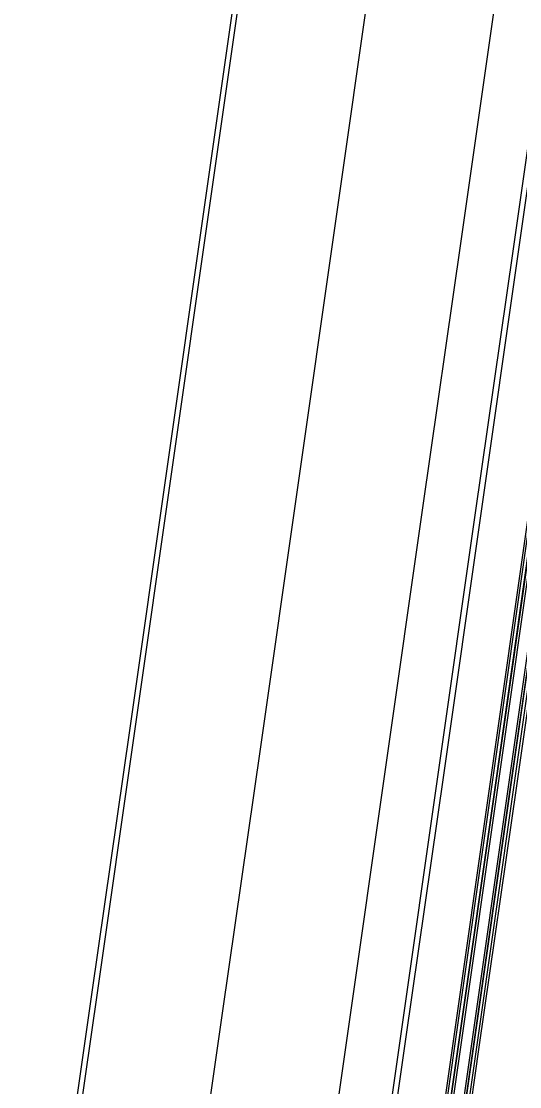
# Model space of a CAD drawing. Extents: x 1797478 to 1804836, y 246529 to 250952.
# Drawn here: x 1797938.3 to 1797985.5, y 249783.7 to 249884.5 of the extents above; entities that cross this region are included whole.
import ezdxf

# ---------------------------------------------------------------- set-up
doc = ezdxf.new("R2010")
doc.units = 0
for name, color, linetype in [('1', 7, 'Continuous'), ('DRAINAGE', 7, 'Continuous'), ('EDPV-LINE', 7, 'Continuous'), ('LIMT-CSLINE', 7, 'Continuous'), ('SHDR-UPAV', 7, 'Continuous')]:
    doc.layers.add(name, color=color, linetype=linetype)

msp = doc.modelspace()

# ---------------------------------------------------------------- linework, layer by layer
for points in [[(1797951.99, 249668.29), (1797955.12, 249690.23), (1797958.66, 249714.98), (1797962.2, 249739.73), (1797965.08, 249759.89), (1797965.73, 249764.48), (1797969.27, 249789.22), (1797972.81, 249813.97), (1797976.34, 249838.72), (1797979.88, 249863.47), (1797983.41, 249888.22), (1797983.96, 249892.05), (1797986.95, 249912.97), (1797990.49, 249937.74), (1797994.31, 249962.64), (1797998.56, 249987.47), (1798001.17, 250001.64), (1798003.22, 250012.22), (1798008.3, 250036.89), (1798013.79, 250061.48), (1798019.7, 250085.96), (1798026.02, 250110.35)], [(1797951.99, 249668.29), (1797955.12, 249690.23), (1797958.66, 249714.98), (1797962.2, 249739.73), (1797965.08, 249759.89), (1797965.73, 249764.48), (1797969.27, 249789.22), (1797972.81, 249813.97), (1797976.34, 249838.72), (1797979.88, 249863.47), (1797983.41, 249888.22), (1797983.96, 249892.05), (1797986.95, 249912.97), (1797990.49, 249937.74), (1797994.31, 249962.64), (1797998.56, 249987.47), (1798001.17, 250001.64), (1798003.22, 250012.22), (1798008.3, 250036.89), (1798013.79, 250061.48), (1798019.7, 250085.96), (1798026.02, 250110.35)], [(1797951.99, 249668.29), (1797955.12, 249690.23), (1797958.66, 249714.98), (1797962.2, 249739.73), (1797965.08, 249759.89), (1797965.73, 249764.48), (1797969.27, 249789.22), (1797972.81, 249813.97), (1797976.34, 249838.72), (1797979.88, 249863.47), (1797983.41, 249888.22), (1797983.96, 249892.05), (1797986.95, 249912.97), (1797990.49, 249937.74), (1797994.31, 249962.64), (1797998.56, 249987.47), (1798001.17, 250001.64), (1798003.22, 250012.22), (1798008.3, 250036.89), (1798013.79, 250061.48), (1798019.7, 250085.96), (1798026.02, 250110.35)], [(1797951.99, 249668.29), (1797955.12, 249690.23), (1797958.66, 249714.98), (1797962.2, 249739.73), (1797965.08, 249759.89), (1797965.73, 249764.48), (1797969.27, 249789.22), (1797972.81, 249813.97), (1797976.34, 249838.72), (1797979.88, 249863.47), (1797983.41, 249888.22), (1797983.96, 249892.05), (1797986.95, 249912.97), (1797990.49, 249937.74), (1797994.31, 249962.64), (1797998.56, 249987.47), (1798001.17, 250001.64), (1798003.22, 250012.22), (1798008.3, 250036.89), (1798013.79, 250061.48), (1798019.7, 250085.96), (1798026.02, 250110.35)], [(1797956.94, 249667.58), (1797960.07, 249689.52), (1797963.61, 249714.27), (1797967.15, 249739.02), (1797970.03, 249759.18), (1797970.68, 249763.77), (1797974.22, 249788.52), (1797977.75, 249813.27), (1797981.29, 249838.01), (1797984.83, 249862.76), (1797988.36, 249887.51), (1797988.91, 249891.34), (1797991.9, 249912.26), (1797995.44, 249937.02), (1797999.25, 249961.84), (1798003.48, 249986.58), (1798006.09, 250000.71), (1798008.12, 250011.25), (1798013.18, 250035.84), (1798018.66, 250060.34), (1798024.55, 250084.75), (1798030.85, 250109.05)], [(1797957.45, 249667.51), (1797960.59, 249689.45), (1797964.13, 249714.2), (1797967.66, 249738.95), (1797970.54, 249759.11), (1797971.2, 249763.69), (1797974.73, 249788.44), (1797978.27, 249813.19), (1797981.81, 249837.94), (1797985.35, 249862.69), (1797988.89, 249887.44), (1797989.43, 249891.27), (1797992.43, 249912.18), (1797995.97, 249936.94), (1797999.78, 249961.75), (1798004.01, 249986.49), (1798006.62, 250000.61), (1798008.66, 250011.15), (1798013.72, 250035.73), (1798019.19, 250060.22), (1798025.08, 250084.62), (1798031.38, 250108.91)], [(1797962.12, 249666.84), (1797965.25, 249688.78), (1797968.78, 249713.53), (1797972.31, 249738.28), (1797975.19, 249758.44), (1797975.84, 249763.03), (1797979.37, 249787.78), (1797982.89, 249812.53), (1797986.42, 249837.28), (1797989.93, 249862.03), (1797993.45, 249886.78), (1797994, 249890.61), (1797996.97, 249911.54), (1798000.49, 249936.29), (1798004.27, 249961.02), (1798008.47, 249985.69), (1798011.06, 249999.77), (1798013.09, 250010.27), (1798018.13, 250034.78), (1798023.59, 250059.2), (1798029.46, 250083.52), (1798035.74, 250107.74)], [(1797962.42, 249666.8), (1797965.55, 249688.74), (1797969.08, 249713.49), (1797972.61, 249738.24), (1797975.49, 249758.4), (1797976.14, 249762.99), (1797979.67, 249787.74), (1797983.19, 249812.49), (1797986.71, 249837.24), (1797990.23, 249861.99), (1797993.75, 249886.74), (1797994.29, 249890.57), (1797997.27, 249911.49), (1798000.79, 249936.25), (1798004.57, 249960.97), (1798008.76, 249985.63), (1798011.35, 249999.71), (1798013.38, 250010.22), (1798018.43, 250034.72), (1798023.88, 250059.13), (1798029.75, 250083.45), (1798036.03, 250107.66)], [(1797962.43, 249666.8), (1797965.56, 249688.74), (1797969.1, 249713.49), (1797972.63, 249738.24), (1797975.51, 249758.4), (1797976.17, 249762.98), (1797979.7, 249787.73), (1797983.24, 249812.48), (1797986.78, 249837.23), (1797990.32, 249861.98), (1797993.86, 249886.73), (1797994.4, 249890.56), (1797997.4, 249911.47), (1798000.94, 249936.22), (1798004.74, 249960.94), (1798008.95, 249985.6), (1798011.55, 249999.68), (1798013.58, 250010.18), (1798018.63, 250034.68), (1798024.08, 250059.08), (1798029.95, 250083.4), (1798036.23, 250107.61)], [(1797962.63, 249666.77), (1797965.77, 249688.71), (1797969.3, 249713.46), (1797972.84, 249738.21), (1797975.72, 249758.37), (1797976.37, 249762.95), (1797979.91, 249787.7), (1797983.45, 249812.45), (1797986.98, 249837.2), (1797990.52, 249861.95), (1797994.06, 249886.7), (1797994.6, 249890.53), (1797997.59, 249911.45), (1798001.13, 249936.2), (1798004.93, 249960.91), (1798009.14, 249985.57), (1798011.73, 249999.64), (1798013.76, 250010.14), (1798018.81, 250034.64), (1798024.26, 250059.04), (1798030.13, 250083.35), (1798036.4, 250107.56)], [(1797963.62, 249666.63), (1797966.76, 249688.57), (1797970.29, 249713.32), (1797973.83, 249738.06), (1797976.71, 249758.23), (1797977.36, 249762.81), (1797980.9, 249787.56), (1797984.44, 249812.31), (1797987.97, 249837.06), (1797991.51, 249861.81), (1797995.05, 249886.56), (1797995.59, 249890.39), (1797998.58, 249911.31), (1798002.12, 249936.05), (1798005.91, 249960.75), (1798010.12, 249985.39), (1798012.72, 249999.46), (1798014.75, 250009.95), (1798019.78, 250034.43), (1798025.24, 250058.82), (1798031.1, 250083.11), (1798037.37, 250107.3)], [(1797963.82, 249666.6), (1797966.95, 249688.54), (1797970.49, 249713.29), (1797974.03, 249738.04), (1797976.91, 249758.2), (1797977.56, 249762.79), (1797981.1, 249787.53), (1797984.63, 249812.28), (1797988.17, 249837.03), (1797991.71, 249861.78), (1797995.24, 249886.53), (1797995.79, 249890.36), (1797998.78, 249911.28), (1798002.32, 249936.02), (1798006.11, 249960.72), (1798010.32, 249985.35), (1798012.91, 249999.42), (1798014.94, 250009.91), (1798019.98, 250034.38), (1798025.43, 250058.77), (1798031.29, 250083.06), (1798037.56, 250107.25)], [(1797963.83, 249666.6), (1797966.96, 249688.54), (1797970.5, 249713.29), (1797974.03, 249738.04), (1797976.92, 249758.2), (1797977.57, 249762.78), (1797981.11, 249787.53), (1797984.65, 249812.28), (1797988.19, 249837.03), (1797991.73, 249861.78), (1797995.26, 249886.53), (1797995.81, 249890.36), (1797998.8, 249911.27), (1798002.35, 249936.02), (1798006.14, 249960.72), (1798010.35, 249985.35), (1798012.95, 249999.41), (1798014.98, 250009.9), (1798020.01, 250034.38), (1798025.46, 250058.76), (1798031.33, 250083.05), (1798037.6, 250107.24)], [(1797964.12, 249666.56), (1797967.25, 249688.5), (1797970.79, 249713.25), (1797974.32, 249737.99), (1797977.2, 249758.16), (1797977.86, 249762.74), (1797981.4, 249787.49), (1797984.93, 249812.24), (1797988.47, 249836.99), (1797992, 249861.74), (1797995.54, 249886.49), (1797996.09, 249890.32), (1797999.08, 249911.23), (1798002.62, 249935.98), (1798006.41, 249960.67), (1798010.61, 249985.3), (1798013.21, 249999.36), (1798015.24, 250009.85), (1798020.27, 250034.32), (1798025.72, 250058.7), (1798031.58, 250082.99), (1798037.85, 250107.17)], [(1797927.74, 249671.76), (1797930.87, 249693.69), (1797934.41, 249718.44), (1797937.95, 249743.19), (1797940.83, 249763.35), (1797941.49, 249767.94), (1797945.03, 249792.69), (1797948.57, 249817.44), (1797952.11, 249842.18), (1797955.65, 249866.93), (1797959.18, 249891.68), (1797959.73, 249895.51), (1797940.96, 249919.54), (1797947.02, 249944.04), (1797953.27, 249969.29), (1797959.5, 249994.48), (1797963.06, 250008.87), (1797965.72, 250019.61), (1797971.92, 250044.7), (1797978.12, 250069.76), (1797984.33, 250094.82)], [(1797928.23, 249671.69), (1797931.37, 249693.62), (1797934.9, 249718.37), (1797938.44, 249743.12), (1797941.32, 249763.28), (1797941.97, 249767.87), (1797945.51, 249792.62), (1797949.05, 249817.37), (1797952.58, 249842.12), (1797956.12, 249866.86), (1797959.65, 249891.61), (1797960.2, 249895.44), (1797941.42, 249919.47), (1797947.48, 249943.97), (1797953.73, 249969.22), (1797959.96, 249994.4), (1797963.52, 250008.78), (1797966.17, 250019.52), (1797972.38, 250044.6), (1797978.58, 250069.66), (1797984.78, 250094.7)], [(1797928.23, 249671.69), (1797931.37, 249693.62), (1797934.9, 249718.37), (1797938.44, 249743.12), (1797941.32, 249763.28), (1797941.97, 249767.87), (1797945.51, 249792.62), (1797949.05, 249817.37), (1797952.58, 249842.12), (1797956.12, 249866.86), (1797959.65, 249891.61), (1797960.2, 249895.44), (1797941.42, 249919.47), (1797947.48, 249943.97), (1797953.73, 249969.22), (1797959.96, 249994.4), (1797963.52, 250008.78), (1797966.17, 250019.52), (1797972.38, 250044.6), (1797978.58, 250069.66), (1797984.78, 250094.7)], [(1797940.11, 249669.99), (1797943.24, 249691.93), (1797946.78, 249716.68), (1797950.32, 249741.42), (1797953.2, 249761.59), (1797953.85, 249766.17), (1797957.39, 249790.92), (1797960.93, 249815.67), (1797964.46, 249840.42), (1797968, 249865.17), (1797971.53, 249889.92), (1797972.08, 249893.75), (1797975.07, 249914.66), (1797978.62, 249939.46), (1797982.47, 249964.56), (1797986.75, 249989.59), (1797989.38, 250003.88), (1797991.44, 250014.54), (1797996.56, 250039.41), (1798002.1, 250064.19), (1798008.06, 250088.88)], [(1797940.11, 249669.99), (1797943.24, 249691.93), (1797946.78, 249716.68), (1797950.32, 249741.42), (1797953.2, 249761.59), (1797953.85, 249766.17), (1797957.39, 249790.92), (1797960.93, 249815.67), (1797964.46, 249840.42), (1797968, 249865.17), (1797971.53, 249889.92), (1797972.08, 249893.75), (1797975.07, 249914.66), (1797978.62, 249939.46), (1797982.47, 249964.56), (1797986.75, 249989.59), (1797989.38, 250003.88), (1797991.44, 250014.54), (1797996.56, 250039.41), (1798002.1, 250064.19), (1798008.06, 250088.88)], [(1797940.11, 249669.99), (1797943.24, 249691.93), (1797946.78, 249716.68), (1797950.32, 249741.42), (1797953.2, 249761.59), (1797953.85, 249766.17), (1797957.39, 249790.92), (1797960.93, 249815.67), (1797964.46, 249840.42), (1797968, 249865.17), (1797971.53, 249889.92), (1797972.08, 249893.75), (1797975.07, 249914.66), (1797978.62, 249939.46), (1797982.47, 249964.56), (1797986.75, 249989.59), (1797989.38, 250003.88), (1797991.44, 250014.54), (1797996.56, 250039.41), (1798002.1, 250064.19), (1798008.06, 250088.88)], [(1797940.11, 249669.99), (1797943.24, 249691.93), (1797946.78, 249716.68), (1797950.32, 249741.42), (1797953.2, 249761.59), (1797953.85, 249766.17), (1797957.39, 249790.92), (1797960.93, 249815.67), (1797964.46, 249840.42), (1797968, 249865.17), (1797971.53, 249889.92), (1797972.08, 249893.75), (1797975.07, 249914.66), (1797978.62, 249939.46), (1797982.47, 249964.56), (1797986.75, 249989.59), (1797989.38, 250003.88), (1797991.44, 250014.54), (1797996.56, 250039.41), (1798002.1, 250064.19), (1798008.06, 250088.88)]]:
    msp.add_lwpolyline(points)
at = {"layer": '1'}
msp.add_lwpolyline([(1797940.11, 249669.99), (1797943.24, 249691.93), (1797946.78, 249716.68), (1797950.32, 249741.42), (1797953.2, 249761.59), (1797953.85, 249766.17), (1797957.39, 249790.92), (1797960.93, 249815.67), (1797964.46, 249840.42), (1797968, 249865.17), (1797971.53, 249889.92), (1797972.08, 249893.75), (1797975.07, 249914.66), (1797978.62, 249939.46), (1797982.47, 249964.56), (1797986.75, 249989.59), (1797989.38, 250003.88), (1797991.44, 250014.54), (1797996.56, 250039.41), (1798002.1, 250064.19), (1798008.06, 250088.88)], dxfattribs=at)
at = {"layer": 'DRAINAGE'}
for points in [[(1797962.12, 249666.84), (1797965.25, 249688.78), (1797968.78, 249713.53), (1797972.31, 249738.28), (1797975.19, 249758.44), (1797975.84, 249763.03), (1797979.37, 249787.78), (1797982.89, 249812.53), (1797986.42, 249837.28), (1797989.93, 249862.03), (1797993.45, 249886.78), (1797994, 249890.61), (1797996.97, 249911.54), (1798000.49, 249936.29), (1798004.27, 249961.02), (1798008.47, 249985.69), (1798011.06, 249999.77), (1798013.09, 250010.27), (1798018.13, 250034.78), (1798023.59, 250059.2), (1798029.46, 250083.52), (1798035.74, 250107.74)], [(1797964.12, 249666.56), (1797967.25, 249688.5), (1797970.79, 249713.25), (1797974.32, 249737.99), (1797977.2, 249758.16), (1797977.86, 249762.74), (1797981.4, 249787.49), (1797984.93, 249812.24), (1797988.47, 249836.99), (1797992, 249861.74), (1797995.54, 249886.49), (1797996.09, 249890.32), (1797999.08, 249911.23), (1798002.62, 249935.98), (1798006.41, 249960.67), (1798010.61, 249985.3), (1798013.21, 249999.36), (1798015.24, 250009.85), (1798020.27, 250034.32), (1798025.72, 250058.7), (1798031.58, 250082.99), (1798037.85, 250107.17)]]:
    msp.add_lwpolyline(points, dxfattribs=at)
at = {"layer": 'EDPV-LINE'}
for points in [[(1797951.99, 249668.29), (1797955.12, 249690.23), (1797958.66, 249714.98), (1797962.2, 249739.73), (1797965.08, 249759.89), (1797965.73, 249764.48), (1797969.27, 249789.22), (1797972.81, 249813.97), (1797976.34, 249838.72), (1797979.88, 249863.47), (1797983.41, 249888.22), (1797983.96, 249892.05), (1797986.95, 249912.97), (1797990.49, 249937.74), (1797994.31, 249962.64), (1797998.56, 249987.47), (1798001.17, 250001.64), (1798003.22, 250012.22), (1798008.3, 250036.89), (1798013.79, 250061.48), (1798019.7, 250085.96), (1798026.02, 250110.35)], [(1797951.99, 249668.29), (1797955.12, 249690.23), (1797958.66, 249714.98), (1797962.2, 249739.73), (1797965.08, 249759.89), (1797965.73, 249764.48), (1797969.27, 249789.22), (1797972.81, 249813.97), (1797976.34, 249838.72), (1797979.88, 249863.47), (1797983.41, 249888.22), (1797983.96, 249892.05), (1797986.95, 249912.97), (1797990.49, 249937.74), (1797994.31, 249962.64), (1797998.56, 249987.47), (1798001.17, 250001.64), (1798003.22, 250012.22), (1798008.3, 250036.89), (1798013.79, 250061.48), (1798019.7, 250085.96), (1798026.02, 250110.35)], [(1797962.12, 249666.84), (1797965.25, 249688.78), (1797968.78, 249713.53), (1797972.31, 249738.28), (1797975.19, 249758.44), (1797975.84, 249763.03), (1797979.37, 249787.78), (1797982.89, 249812.53), (1797986.42, 249837.28), (1797989.93, 249862.03), (1797993.45, 249886.78), (1797994, 249890.61), (1797996.97, 249911.54), (1798000.49, 249936.29), (1798004.27, 249961.02), (1798008.47, 249985.69), (1798011.06, 249999.77), (1798013.09, 250010.27), (1798018.13, 250034.78), (1798023.59, 250059.2), (1798029.46, 250083.52), (1798035.74, 250107.74)], [(1797964.12, 249666.56), (1797967.25, 249688.5), (1797970.79, 249713.25), (1797974.32, 249737.99), (1797977.2, 249758.16), (1797977.86, 249762.74), (1797981.4, 249787.49), (1797984.93, 249812.24), (1797988.47, 249836.99), (1797992, 249861.74), (1797995.54, 249886.49), (1797996.09, 249890.32), (1797999.08, 249911.23), (1798002.62, 249935.98), (1798006.41, 249960.67), (1798010.61, 249985.3), (1798013.21, 249999.36), (1798015.24, 250009.85), (1798020.27, 250034.32), (1798025.72, 250058.7), (1798031.58, 250082.99), (1798037.85, 250107.17)], [(1797928.23, 249671.69), (1797931.37, 249693.62), (1797934.9, 249718.37), (1797938.44, 249743.12), (1797941.32, 249763.28), (1797941.97, 249767.87), (1797945.51, 249792.62), (1797949.05, 249817.37), (1797952.58, 249842.12), (1797956.12, 249866.86), (1797959.65, 249891.61), (1797960.2, 249895.44), (1797941.42, 249919.47), (1797947.48, 249943.97), (1797953.73, 249969.22), (1797959.96, 249994.4), (1797963.52, 250008.78), (1797966.17, 250019.52), (1797972.38, 250044.6), (1797978.58, 250069.66), (1797984.78, 250094.7)], [(1797928.23, 249671.69), (1797931.37, 249693.62), (1797934.9, 249718.37), (1797938.44, 249743.12), (1797941.32, 249763.28), (1797941.97, 249767.87), (1797945.51, 249792.62), (1797949.05, 249817.37), (1797952.58, 249842.12), (1797956.12, 249866.86), (1797959.65, 249891.61), (1797960.2, 249895.44), (1797941.42, 249919.47), (1797947.48, 249943.97), (1797953.73, 249969.22), (1797959.96, 249994.4), (1797963.52, 250008.78), (1797966.17, 250019.52), (1797972.38, 250044.6), (1797978.58, 250069.66), (1797984.78, 250094.7)], [(1797928.23, 249671.69), (1797931.37, 249693.62), (1797934.9, 249718.37), (1797938.44, 249743.12), (1797941.32, 249763.28), (1797941.97, 249767.87), (1797945.51, 249792.62), (1797949.05, 249817.37), (1797952.58, 249842.12), (1797956.12, 249866.86), (1797959.65, 249891.61), (1797960.2, 249895.44), (1797941.42, 249919.47), (1797947.48, 249943.97), (1797953.73, 249969.22), (1797959.96, 249994.4), (1797963.52, 250008.78), (1797966.17, 250019.52), (1797972.38, 250044.6), (1797978.58, 250069.66), (1797984.78, 250094.7)]]:
    msp.add_lwpolyline(points, dxfattribs=at)
at = {"layer": 'LIMT-CSLINE'}
msp.add_lwpolyline([(1797927.74, 249671.76), (1797930.87, 249693.69), (1797934.41, 249718.44), (1797937.95, 249743.19), (1797940.83, 249763.35), (1797941.49, 249767.94), (1797945.03, 249792.69), (1797948.57, 249817.44), (1797952.11, 249842.18), (1797955.65, 249866.93), (1797959.18, 249891.68), (1797893.52, 249904.97), (1797870.8, 249929.56), (1797876.75, 249954.22), (1797884.37, 249980.46), (1797891.42, 250006.7), (1797895.4, 250021.69), (1797898.72, 250032.81), (1797906.19, 250058.81), (1797913.87, 250084.7), (1797921.66, 250110.5)], dxfattribs=at)
at = {"layer": 'SHDR-UPAV'}
for points in [[(1797961.89, 249666.88), (1797965.02, 249688.82), (1797968.56, 249713.56), (1797972.1, 249738.31), (1797974.98, 249758.48), (1797975.63, 249763.06), (1797979.17, 249787.81), (1797982.7, 249812.56), (1797986.24, 249837.31), (1797989.78, 249862.06), (1797993.31, 249886.8), (1797993.86, 249890.63), (1797996.85, 249911.55), (1798000.39, 249936.3), (1798004.19, 249961.03), (1798008.4, 249985.7), (1798011, 249999.78), (1798013.03, 250010.29), (1798018.07, 250034.79), (1798023.53, 250059.21), (1798029.4, 250083.53), (1798035.68, 250107.76)], [(1797961.89, 249666.88), (1797965.02, 249688.82), (1797968.56, 249713.56), (1797972.1, 249738.31), (1797974.98, 249758.48), (1797975.63, 249763.06), (1797979.17, 249787.81), (1797982.7, 249812.56), (1797986.24, 249837.31), (1797989.78, 249862.06), (1797993.31, 249886.8), (1797993.86, 249890.63), (1797996.85, 249911.55), (1798000.39, 249936.3), (1798004.19, 249961.03), (1798008.4, 249985.7), (1798011, 249999.78), (1798013.03, 250010.29), (1798018.07, 250034.79), (1798023.53, 250059.21), (1798029.4, 250083.53), (1798035.68, 250107.76)], [(1797964.36, 249666.52), (1797967.5, 249688.46), (1797971.03, 249713.21), (1797974.57, 249737.96), (1797977.45, 249758.12), (1797978.11, 249762.71), (1797981.64, 249787.46), (1797985.18, 249812.2), (1797988.72, 249836.95), (1797992.25, 249861.7), (1797995.79, 249886.45), (1797996.34, 249890.28), (1797999.32, 249911.2), (1798002.86, 249935.95), (1798006.65, 249960.63), (1798010.86, 249985.26), (1798013.45, 249999.32), (1798015.48, 250009.8), (1798020.52, 250034.27), (1798025.97, 250058.65), (1798031.83, 250082.93), (1798038.09, 250107.11)], [(1797964.36, 249666.52), (1797967.5, 249688.46), (1797971.03, 249713.21), (1797974.57, 249737.96), (1797977.45, 249758.12), (1797978.11, 249762.71), (1797981.64, 249787.46), (1797985.18, 249812.2), (1797988.72, 249836.95), (1797992.25, 249861.7), (1797995.79, 249886.45), (1797996.34, 249890.28), (1797999.32, 249911.2), (1798002.86, 249935.95), (1798006.65, 249960.63), (1798010.86, 249985.26), (1798013.45, 249999.32), (1798015.48, 250009.8), (1798020.52, 250034.27), (1798025.97, 250058.65), (1798031.83, 250082.93), (1798038.09, 250107.11)]]:
    msp.add_lwpolyline(points, dxfattribs=at)

doc.saveas('drawing.dxf')
